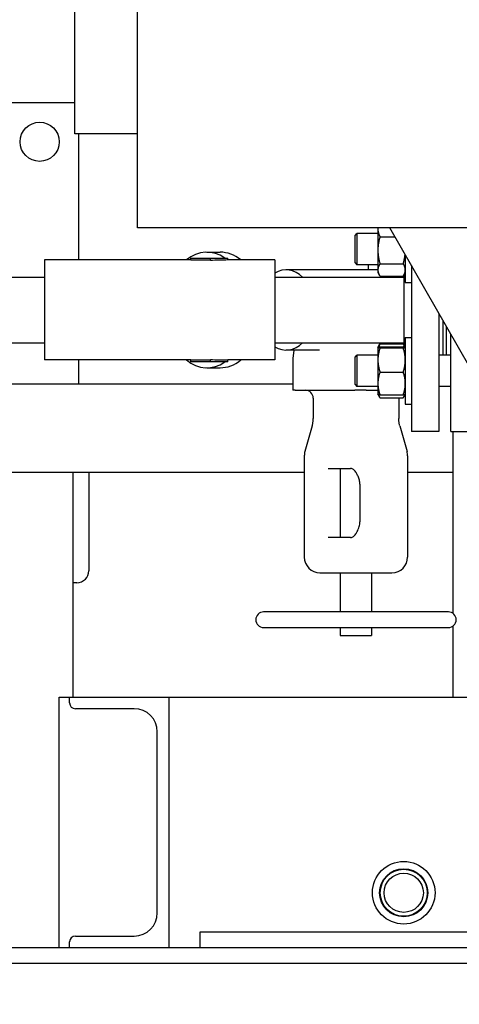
# Model space of a CAD drawing. Header units: inches. Extents: x 24 to 1128, y -69 to 748.
# Tile 313 of 656: x 383 to 390, y 634 to 649. Entities that reach past the tile are written whole.
import ezdxf

# ---------------------------------------------------------------- set-up
doc = ezdxf.new("R2010")
doc.units = ezdxf.units.IN
doc.header["$LTSCALE"] = 32
doc.header["$MEASUREMENT"] = 0
doc.layers.add('Dimension (ANSI)', color=7, linetype='Continuous', lineweight=25)
doc.layers.add('Visible (ANSI)', color=7, linetype='Continuous', lineweight=30)
doc.styles.add('Note Text (ANSI)', font='tahoma.ttf')
doc.dimstyles.new('SB Fraction-16 (ANSI)', dxfattribs={"dimscale": 32, "dimtxt": 0.125, "dimasz": 0.098425, "dimexe": 0.125, "dimexo": 0.0625, "dimgap": 0.031496, "dimtad": 0, "dimtih": 1, "dimtoh": 1, "dimdec": 4, "dimrnd": 1e-08, "dimzin": 0, "dimdsep": 46, "dimlunit": 5, "dimtxsty": 'Note Text (ANSI)', "dimcen": 0.09, "dimdle": 0.393701, "dimclrd": 256, "dimclre": 256, "dimclrt": 256, "dimadec": 0, "dimazin": 3, "dimtfac": 0.96, "dimtofl": 0, "dimtmove": 0, "dimatfit": 3, "dimfxl": 1, "dimfrac": 2, "dimtolj": 1, "dimtzin": 12, "dimlwd": -1, "dimlwe": -1, "dimarcsym": 0})

# ---------------------------------------------------------------- blocks, each defined once
blk = doc.blocks.new('*D18')
at = {"layer": 'Defpoints', "color": 0, "transparency": 16777216}
for p in [(489.281, 692.669), (340.619, 544.669), (489.281, 544.669)]:
    blk.add_point(p, dxfattribs=at)
at = {"layer": 'Dimension (ANSI)', "transparency": 16777216}
for p, q in [((487.281, 692.669), (336.619, 692.669)), ((340.619, 689.519), (340.619, 626.768)), ((340.619, 547.818), (340.619, 620.569)), ((487.281, 544.669), (336.619, 544.669))]:
    blk.add_line(p, q, dxfattribs=at)
for points in [[(340.094, 689.519), (341.144, 689.519), (340.619, 692.669)], [(340.094, 547.818), (341.144, 547.818), (340.619, 544.669)]]:
    blk.add_solid(points, dxfattribs=at)
at = {"layer": 'Dimension (ANSI)', "transparency": 16777216, "insert": (336.517, 625.76), "char_height": 4, "attachment_point": 1, "style": 'Note Text (ANSI)'}
blk.add_mtext('\\A1;148', dxfattribs=at)

msp = doc.modelspace()

# ---------------------------------------------------------------- linework, layer by layer
at = {"layer": 'Visible (ANSI)'}
for p, q in [((384.71813, 646.16853), (384.71813, 675.54353)), ((383.71813, 647.66853), (383.71813, 652.66853)), ((383.71813, 648.16853), (379.643, 648.16853)), ((384.71813, 647.66853), (383.71813, 647.66853)), ((383.78063, 645.65478), (383.78063, 647.66853)), ((439.21813, 646.16853), (384.71813, 646.16853)), ((388.19113, 646.047), (388.22243, 646.0783)), ((388.19113, 645.6096), (388.19113, 646.047)), ((388.22243, 646.0783), (388.22243, 645.5783)), ((388.55613, 646.0783), (388.22243, 646.0783)), ((388.55613, 646.16853), (388.55613, 646.14424)), ((388.55613, 646.14424), (388.55613, 645.81132)), ((391.75068, 640.91853), (388.74768, 646.16853)), ((388.58963, 646.0276), (388.8283, 646.0276)), ((385.82668, 645.77978), (386.03881, 645.77978)), ((388.55613, 645.81132), (388.55613, 645.49538)), ((388.99413, 645.73768), (388.99413, 645.29705)), ((383.23113, 645.65478), (383.23113, 644.05728)), ((385.56819, 645.65478), (383.23113, 645.65478)), ((385.56819, 645.68603), (385.88097, 645.68603)), ((385.56819, 645.65377), (385.56819, 645.68603)), ((385.88097, 645.65377), (385.56819, 645.65377)), ((385.88097, 645.68603), (386.16113, 645.68603)), ((385.88097, 645.64721), (385.88097, 645.68603)), ((386.16113, 645.65478), (386.16113, 645.68603)), ((386.91113, 645.65478), (386.16113, 645.65478)), ((386.91113, 645.65478), (386.91113, 644.05728)), ((388.19113, 645.6096), (388.22243, 645.5783)), ((388.55613, 645.5783), (388.22243, 645.5783)), ((388.40563, 645.49728), (388.40563, 645.5783)), ((388.58963, 645.59503), (388.96064, 645.59503)), ((389.09113, 645.5681), (389.09113, 642.91603)), ((388.55613, 645.49728), (387.0924, 645.49728)), ((388.55613, 645.49538), (388.55613, 645.4533)), ((388.55613, 645.4533), (388.5835, 645.4059)), ((388.99413, 645.4533), (388.96677, 645.4059)), ((388.97113, 645.41346), (388.97113, 644.26641)), ((382.23113, 645.38103), (383.23113, 645.38103)), ((386.91113, 645.38103), (388.97113, 645.38103)), ((388.58963, 645.39573), (388.96064, 645.39573)), ((388.99413, 645.29705), (389.09113, 645.29705)), ((389.53113, 644.79886), (389.53113, 642.91603)), ((389.59113, 644.69397), (389.59113, 644.13376)), ((389.65363, 644.13376), (389.65363, 644.5847)), ((389.71863, 642.91603), (389.71863, 644.47107)), ((382.23113, 644.33103), (383.23113, 644.33103)), ((386.91113, 644.33103), (388.97113, 644.33103)), ((388.55636, 644.25914), (388.5835, 644.30616)), ((388.58963, 644.31633), (388.96064, 644.31633)), ((388.97113, 644.2986), (388.96677, 644.30616)), ((388.99413, 644.41501), (388.99413, 643.35251)), ((388.99413, 644.41501), (389.09113, 644.41501)), ((387.62273, 644.21478), (387.0924, 644.21478)), ((387.21556, 644.21478), (387.19722, 644.07841)), ((388.55613, 644.25876), (388.55636, 644.25914)), ((388.55613, 644.25876), (388.55613, 644.25837)), ((388.55613, 644.25837), (388.55613, 644.05636)), ((388.58963, 644.26818), (388.96064, 644.26818)), ((388.58963, 644.24857), (388.96064, 644.24857)), ((388.99413, 644.25876), (388.99391, 644.25914)), ((385.56819, 644.05728), (383.23113, 644.05728)), ((383.78063, 643.66853), (383.78063, 644.05728)), ((385.56819, 644.05829), (385.88097, 644.05829)), ((385.56819, 644.02603), (385.56819, 644.05829)), ((385.88097, 644.02603), (385.56819, 644.02603)), ((385.88097, 644.02603), (385.88097, 644.06485)), ((386.16113, 644.02603), (385.88097, 644.02603)), ((386.16113, 644.02603), (386.16113, 644.05728)), ((386.91113, 644.05728), (386.16113, 644.05728)), ((387.19611, 644.06175), (387.19611, 643.57353)), ((388.19113, 644.10246), (388.22243, 644.13376)), ((388.19113, 643.66506), (388.19113, 644.10246)), ((388.22243, 644.13376), (388.22243, 643.63376)), ((388.55613, 644.13376), (388.22243, 644.13376)), ((388.55613, 644.05636), (388.55613, 643.68174)), ((389.71863, 644.13376), (389.53113, 644.13376)), ((385.82668, 643.93228), (386.03881, 643.93228)), ((388.58963, 643.86415), (388.96064, 643.86415)), ((387.19611, 643.66853), (381.97723, 643.66853)), ((388.55613, 643.68174), (388.55613, 643.50876)), ((387.23272, 643.57353), (387.19611, 643.57353)), ((387.23272, 643.57353), (388.18952, 643.57353)), ((388.3663, 643.57353), (388.18952, 643.57353)), ((388.19113, 643.66506), (388.22243, 643.63376)), ((388.55613, 643.63376), (388.22243, 643.63376)), ((388.3663, 643.57353), (388.55613, 643.57353)), ((389.71863, 643.63376), (389.53113, 643.63376)), ((387.52299, 643.44853), (387.52299, 643.12168)), ((388.55613, 643.50876), (388.55636, 643.50837)), ((388.55636, 643.50837), (388.5835, 643.46136)), ((388.58963, 643.49934), (388.96064, 643.49934)), ((388.58963, 643.45119), (388.96064, 643.45119)), ((388.8892, 643.44853), (388.8892, 643.12168)), ((388.99391, 643.50837), (388.96677, 643.46136)), ((388.99413, 643.50876), (388.99391, 643.50837)), ((388.99413, 643.35251), (389.09113, 643.35251)), ((387.50714, 643.00402), (387.39101, 642.59343)), ((388.90505, 643.00402), (389.02118, 642.59343)), ((389.53113, 642.91603), (389.09113, 642.91603)), ((389.71863, 642.91603), (390.15863, 642.91603)), ((389.75424, 642.91603), (389.75424, 640.00739)), ((387.38157, 642.52538), (387.38157, 640.90603)), ((389.03062, 642.52538), (389.03062, 640.90603)), ((387.38157, 642.25853), (381.78966, 642.25853)), ((383.69063, 642.25853), (382.28063, 642.25853)), ((383.69063, 638.66853), (383.69063, 642.25853)), ((383.94063, 642.25853), (383.94063, 640.68853)), ((387.76415, 642.32353), (388.11771, 642.32353)), ((387.9561, 642.32353), (387.9561, 641.21903)), ((389.75424, 642.25853), (389.03062, 642.25853)), ((388.26971, 642.07353), (388.26971, 641.46903)), ((388.11771, 641.21903), (387.76415, 641.21903)), ((387.63157, 640.65603), (388.02932, 640.65603)), ((387.9561, 640.65603), (387.9561, 640.03103)), ((388.02932, 640.65603), (388.42707, 640.65603)), ((388.42707, 640.65603), (388.78062, 640.65603)), ((388.4561, 640.65603), (388.4561, 640.03103)), ((383.75063, 640.49853), (383.69063, 640.49853)), ((389.6811, 640.03103), (386.7311, 640.03103)), ((386.7311, 639.78103), (389.6811, 639.78103)), ((387.9561, 639.78103), (387.9561, 639.65603)), ((388.4561, 639.78103), (388.4561, 639.65603)), ((389.75424, 639.80467), (389.75424, 638.66853)), ((387.9561, 639.65603), (388.4561, 639.65603)), ((383.46813, 634.66853), (383.46813, 638.66853)), ((383.46813, 638.66853), (383.63413, 638.66853)), ((383.63413, 638.66853), (385.21813, 638.66853)), ((383.63413, 638.57653), (383.63413, 638.66853)), ((385.21813, 638.66853), (385.21813, 634.66853)), ((385.21813, 638.66853), (390.71813, 638.66853)), ((384.66613, 638.48453), (383.72613, 638.48453)), ((385.03413, 635.22053), (385.03413, 638.11653)), ((385.71813, 634.91853), (390.71813, 634.91853)), ((385.71813, 634.66853), (385.71813, 634.91853)), ((383.63413, 634.66853), (383.63413, 634.76053)), ((383.72613, 634.85253), (384.66613, 634.85253)), ((377.46443, 634.66853), (390.71813, 634.66853)), ((377.21443, 634.41853), (411.94495, 634.41853))]:
    msp.add_line(p, q, dxfattribs=at)
for centre, radius in [((383.15563, 647.54353), 0.3125), ((388.96813, 635.54353), 0.5), ((388.96813, 635.54353), 0.384), ((388.96813, 635.54353), 0.375), ((388.96813, 635.54353), 0.31365)]:
    msp.add_circle(centre, radius, dxfattribs=at)
for centre, radius, start, end in [((387.32111, 644.06175), 0.125, 172.340813, 180), ((387.39799, 643.44853), 0.125, 0, 90), ((389.0142, 643.44853), 0.125, 178.780721, 180), ((387.63157, 642.52538), 0.25, 164.206831, 180), ((388.78062, 642.52538), 0.25, 0, 15.793169), ((387.63157, 640.90603), 0.25, 180, 270), ((388.78062, 640.90603), 0.25, 270, 0), ((383.75063, 640.68853), 0.19, 270, 0), ((386.7311, 639.90603), 0.125, 90, 270), ((389.6811, 639.90603), 0.125, 270, 90), ((383.72613, 638.57653), 0.092, 180, 270), ((384.66613, 638.11653), 0.368, 0, 90), ((384.66613, 635.22053), 0.368, 270, 0), ((383.72613, 634.76053), 0.092, 90, 180)]:
    msp.add_arc(centre, radius, start, end, dxfattribs=at)
for centre, major_axis, ratio, start_param, end_param in [((385.82668, 644.85603), (0, 0.92375), 0.70710678, 5.82875559, 6.80946467), ((386.03881, 644.85603), (0, 0.92375), 0.70710678, 5.75690595, 6.28318531), ((386.16113, 644.85603), (-2.03984, 0), 0.39157416, 4.71238898, 4.85016816), ((387.0924, 644.85603), (0, 0.64125), 0.70710678, 5.67155582, 6.69445419), ((387.0924, 644.85603), (0, -0.64125), 0.70710678, 5.87191642, 6.89481479), ((385.82668, 644.85603), (0, -0.92375), 0.70710678, 5.75690595, 6.73761502), ((386.16113, 644.85603), (-2.03984, 0), 0.39157416, 1.43301715, 1.57079633), ((386.03881, 644.85603), (0, -0.92375), 0.70710678, 0, 0.52627936)]:
    msp.add_ellipse(centre, major_axis=major_axis, ratio=ratio, start_param=start_param, end_param=end_param, dxfattribs=at)
for points, weights in [([(388.55769, 646.16853), (388.55613, 646.15634), (388.55613, 646.14424)], [1.01290649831, 1.00824380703, 1]), ([(388.55613, 646.14424), (388.55613, 646.09011), (388.58963, 646.0276)], [1, 1.0379548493, 1]), ([(388.58963, 646.0276), (388.55613, 645.91169), (388.55613, 645.81132)], [1, 1.0379548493, 1]), ([(388.55613, 645.81132), (388.55613, 645.71094), (388.58963, 645.59503)], [1, 1.0379548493, 1]), ([(388.96064, 645.59503), (388.9835, 645.67415), (388.99064, 645.74378)], [1, 1.02560046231, 1.01666601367]), ([(388.58963, 645.59503), (388.55613, 645.54163), (388.55613, 645.49538)], [1, 1.0379548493, 1]), ([(388.99413, 645.49538), (388.99413, 645.54163), (388.96064, 645.59503)], [1, 1.0379548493, 1]), ([(388.55613, 645.49538), (388.55613, 645.44914), (388.58963, 645.39573)], [1, 1.0379548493, 1]), ([(388.96064, 645.39573), (388.99413, 645.44914), (388.99413, 645.49538)], [1, 1.0379548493, 1]), ([(388.58963, 644.31633), (388.57487, 644.28878), (388.56676, 644.26376)], [1, 1.01637736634, 1.01862119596]), ([(388.5835, 644.30616), (388.5864, 644.31118), (388.58963, 644.31633)], [1.0064145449, 1.00353685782, 1]), ([(388.97113, 644.29525), (388.96641, 644.30556), (388.96064, 644.31633)], [1.01055809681, 1.00633712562, 1]), ([(388.96064, 644.31633), (388.96387, 644.31118), (388.96677, 644.30616)], [1, 1.00353685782, 1.0064145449]), ([(388.58963, 644.26818), (388.55613, 644.26292), (388.55613, 644.25837)], [1, 1.0379548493, 1]), ([(388.55613, 644.25837), (388.55613, 644.25382), (388.58963, 644.24857)], [1, 1.0379548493, 1]), ([(388.58963, 644.24857), (388.55613, 644.14556), (388.55613, 644.05636)], [1, 1.0379548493, 1]), ([(388.99413, 644.25837), (388.99413, 644.26292), (388.96064, 644.26818)], [1, 1.0379548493, 1]), ([(388.96064, 644.24857), (388.99413, 644.25382), (388.99413, 644.25837)], [1, 1.0379548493, 1]), ([(388.99413, 644.05636), (388.99413, 644.14556), (388.96064, 644.24857)], [1, 1.0379548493, 1]), ([(388.55613, 644.05636), (388.55613, 643.96715), (388.58963, 643.86415)], [1, 1.0379548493, 1]), ([(388.96064, 643.86415), (388.99413, 643.96715), (388.99413, 644.05636)], [1, 1.0379548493, 1]), ([(388.58963, 643.86415), (388.55613, 643.7664), (388.55613, 643.68174)], [1, 1.0379548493, 1]), ([(388.99413, 643.68174), (388.99413, 643.7664), (388.96064, 643.86415)], [1, 1.0379548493, 1]), ([(388.55613, 643.68174), (388.55613, 643.59709), (388.58963, 643.49934)], [1, 1.0379548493, 1]), ([(388.96064, 643.49934), (388.99413, 643.59709), (388.99413, 643.68174)], [1, 1.0379548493, 1]), ([(388.58963, 643.49934), (388.55878, 643.50418), (388.55636, 643.50837)], [1, 1.03485311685, 1.00569650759]), ([(388.56377, 643.50459), (388.57197, 643.47935), (388.58963, 643.45119)], [1.01895290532, 1.01965956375, 1]), ([(388.99391, 643.50837), (388.99149, 643.50418), (388.96064, 643.49934)], [1.00569650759, 1.03485311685, 1]), ([(388.96064, 643.45119), (388.9783, 643.47935), (388.9865, 643.50459)], [1, 1.01965956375, 1.01895290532])]:
    msp.add_rational_spline(points, weights, degree=2, dxfattribs=at)
for points, knots in [([(387.50714, 643.00402), (387.50916, 643.01116), (387.51102, 643.01851), (387.51436, 643.03355), (387.51584, 643.04123), (387.51841, 643.05686), (387.51949, 643.0648), (387.52123, 643.08085), (387.52189, 643.08896), (387.52277, 643.10528), (387.52299, 643.11348), (387.52299, 643.12168)], [1.19028995, 1.19028995, 1.19028995, 1.19028995, 1.266391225, 1.266391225, 1.342492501, 1.342492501, 1.418593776, 1.418593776, 1.494695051, 1.494695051, 1.570796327, 1.570796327, 1.570796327, 1.570796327]), ([(388.90505, 643.00402), (388.90303, 643.01116), (388.90117, 643.01851), (388.89783, 643.03355), (388.89635, 643.04123), (388.89378, 643.05686), (388.8927, 643.0648), (388.89096, 643.08085), (388.8903, 643.08896), (388.88942, 643.10528), (388.8892, 643.11348), (388.8892, 643.12168)], [1.19028995, 1.19028995, 1.19028995, 1.19028995, 1.266391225, 1.266391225, 1.342492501, 1.342492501, 1.418593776, 1.418593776, 1.494695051, 1.494695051, 1.570796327, 1.570796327, 1.570796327, 1.570796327]), ([(388.22551, 642.22774), (388.21879, 642.24206), (388.2113, 642.25493), (388.19563, 642.27721), (388.18745, 642.28662), (388.17139, 642.30187), (388.16351, 642.30771), (388.14879, 642.31637), (388.14197, 642.31919), (388.12934, 642.32276), (388.12351, 642.32353), (388.11771, 642.32353)], [2.15648187, 2.15648187, 2.15648187, 2.15648187, 2.353504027, 2.353504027, 2.550526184, 2.550526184, 2.74754834, 2.74754834, 2.944570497, 2.944570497, 3.141592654, 3.141592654, 3.141592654, 3.141592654]), ([(388.26983, 642.07353), (388.26983, 642.09453), (388.26644, 642.11567), (388.25537, 642.15754), (388.2473, 642.17853), (388.23447, 642.20844), (388.22999, 642.21828), (388.22553, 642.22778)], [0, 0, 0, 0, 0.159997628, 0.159997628, 0.333085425, 0.333085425, 0.42132533, 0.42132533, 0.42132533, 0.42132533]), ([(388.22553, 641.31478), (388.2372, 641.33963), (388.2493, 641.36693), (388.26503, 641.41904), (388.26983, 641.44414), (388.26983, 641.46903)], [0, 0, 0, 0, 0.230869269, 0.230869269, 0.420558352, 0.420558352, 0.420558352, 0.420558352]), ([(388.11771, 641.21903), (388.12351, 641.21903), (388.12934, 641.2198), (388.14197, 641.22337), (388.14879, 641.22619), (388.16351, 641.23485), (388.17139, 641.24069), (388.18745, 641.25594), (388.19563, 641.26535), (388.2113, 641.28763), (388.21879, 641.3005), (388.22551, 641.31482)], [0, 0, 0, 0, 0.197022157, 0.197022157, 0.394044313, 0.394044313, 0.59106647, 0.59106647, 0.788088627, 0.788088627, 0.985110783, 0.985110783, 0.985110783, 0.985110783])]:
    msp.add_open_spline(points, degree=3, knots=knots, dxfattribs=at)

# ---------------------------------------------------------------- dimensions: what is measured, and where the dimension line sits
at = {"layer": 'Dimension (ANSI)'}
dim = msp.add_linear_dim(base=(340.61922, 544.66853), p1=(489.28063, 692.66853), p2=(489.28063, 544.66853), angle=90, dimstyle='SB Fraction-16 (ANSI)', override={"dimgap": 0.031496, "dimdec": 4, "dimtol": 0, "dimlim": 0, "dimtp": 0, "dimtm": 0, "dimtdec": 2, "dimatfit": 1}, dxfattribs=at)
dim.commit()
dim.dimension.update_dxf_attribs({"geometry": '*D18', "text_midpoint": (340.61922, 623.66853), "dimtype": 160})

doc.saveas('drawing.dxf')
